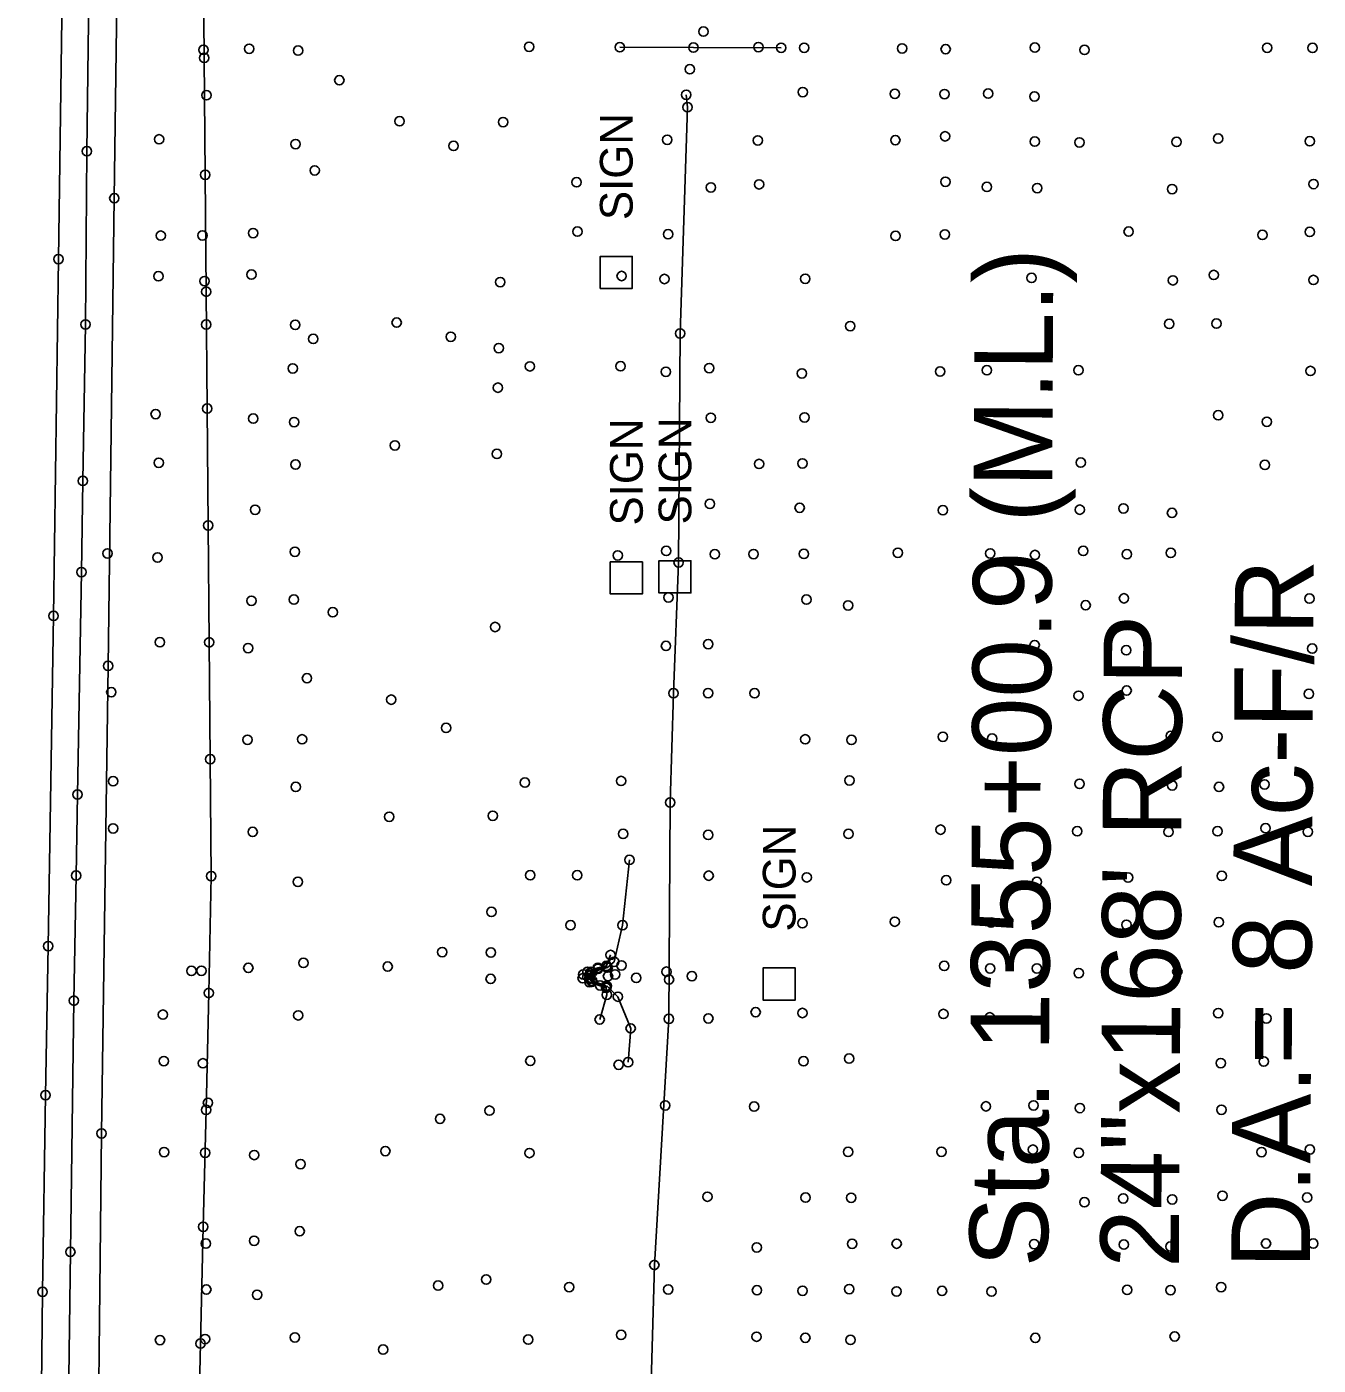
# Model space of a CAD drawing. Extents: x 20503438 to 20508873, y 7964251 to 7984667.
# Drawn here: x 20506610 to 20506886.2, y 7968218.3 to 7968504.5 of the extents above; entities that cross this region are included whole.
import ezdxf

# ---------------------------------------------------------------- set-up
doc = ezdxf.new("R2010")
doc.units = 0
for name, color, linetype in [('SurBreakLine', 7, 'Continuous'), ('SurConcreteSlab', 7, 'Continuous'), ('SurDikeDam', 7, 'Continuous'), ('SurDrainageArrowDown', 7, 'Continuous'), ('SurDrainageArrowUp', 7, 'Continuous'), ('SurEdgeRoadPaved', 7, 'Continuous'), ('SurEdgeShoulderPaved', 7, 'Continuous'), ('SurGuardRailCable', 7, 'Continuous'), ('SurPointsNonDTM', 7, 'Continuous'), ('SurRoadPoints', 7, 'Continuous'), ('SurSurveyPoints', 7, 'Continuous'), ('SurTxtDrainage', 7, 'Continuous')]:
    doc.layers.add(name, color=color, linetype=linetype)

msp = doc.modelspace()

# ---------------------------------------------------------------- linework, layer by layer
at = {"layer": 'SurBreakLine'}
for points in [[(20506734.26, 7968303.36), (20506735.63, 7968304.56), (20506737.46, 7968312.37), (20506738.9, 7968326.34)], [(20506734.89, 7968306.02), (20506733.99, 7968303.68), (20506732.17, 7968303.3), (20506729.95, 7968302.43), (20506729.03, 7968301.82), (20506728.91, 7968301.03), (20506730.35, 7968300.23), (20506733.92, 7968298.99), (20506734.08, 7968297.52), (20506732.55, 7968292.22)], [(20506738.63, 7968283.08), (20506739.18, 7968290.33), (20506736.44, 7968297.1), (20506734.08, 7968299.39)]]:
    msp.add_lwpolyline(points, dxfattribs=at)
at = {"layer": 'SurConcreteSlab'}
msp.add_lwpolyline([(20506733.89, 7968299.39), (20506730.94, 7968300.52), (20506730.53, 7968301.1), (20506730.49, 7968301.76), (20506730.95, 7968302.33), (20506734.13, 7968303.33), (20506733.94, 7968303.54), (20506732.17, 7968303.03), (20506730.71, 7968302.42), (20506730.38, 7968301.77), (20506730.31, 7968300.93), (20506730.91, 7968300.25), (20506732.65, 7968299.52), (20506734, 7968299.1)], close=True, dxfattribs=at)
at = {"layer": 'SurDikeDam'}
msp.add_lwpolyline([(20506736.86, 7968500.15), (20506752.59, 7968500.08), (20506771.36, 7968500.04)], dxfattribs=at)
at = {"layer": 'SurDrainageArrowDown'}
msp.add_lwpolyline([(20506646.61, 7968197.92), (20506647.2, 7968222.91), (20506647.79, 7968247.9), (20506648.38, 7968272.89), (20506648.97, 7968297.89), (20506649.5, 7968322.88), (20506649.28, 7968347.88), (20506649.07, 7968372.88), (20506648.85, 7968397.88), (20506648.63, 7968422.88), (20506648.42, 7968447.87), (20506648.2, 7968472.87), (20506647.98, 7968497.87), (20506647.77, 7968522.87)], dxfattribs=at)
at = {"layer": 'SurDrainageArrowUp'}
msp.add_lwpolyline([(20506738, 7967924.5), (20506738.23, 7967987.24), (20506737.97, 7968040.14), (20506739.42, 7968087.08), (20506741.75, 7968143.37), (20506742.94, 7968192.11), (20506744.24, 7968239.72), (20506747.37, 7968292.34), (20506747.64, 7968338.63), (20506748.32, 7968361.98), (20506749.44, 7968389.93), (20506749.76, 7968438.94), (20506751.33, 7968487.3), (20506751.06, 7968489.97)], dxfattribs=at)
at = {"layer": 'SurEdgeRoadPaved'}
msp.add_lwpolyline([(20506610.04, 7967919.68), (20506610.47, 7967953.23), (20506610.95, 7967990.8), (20506611.57, 7968036.16), (20506611.86, 7968062.36), (20506612.31, 7968104.23), (20506612.6, 7968130.7), (20506612.95, 7968165.62), (20506613.14, 7968206.99), (20506613.43, 7968233.98), (20506614.06, 7968276.04), (20506614.62, 7968307.91), (20506615.76, 7968378.52), (20506616.8, 7968454.85), (20506618.19, 7968552.78)], dxfattribs=at)
at = {"layer": 'SurEdgeShoulderPaved'}
msp.add_lwpolyline([(20506624.07, 7968571.84), (20506622.9, 7968477.89), (20506622.6, 7968440.86), (20506622.03, 7968407.41), (20506621.73, 7968387.9), (20506620.89, 7968340.34), (20506620.58, 7968323), (20506620.12, 7968296.25), (20506619.36, 7968242.53), (20506618.92, 7968204.96), (20506618.76, 7968185.33), (20506618.47, 7968142.62), (20506617.98, 7968093.95), (20506617.79, 7968073.85), (20506617.43, 7968040.86), (20506616.93, 7968010.09), (20506616.58, 7967973.81), (20506616.23, 7967954.34), (20506615.93, 7967937.65), (20506615.89, 7967920.93)], dxfattribs=at)
at = {"layer": 'SurGuardRailCable'}
msp.add_lwpolyline([(20506615.02, 7967359.71), (20506615.99, 7967430.36), (20506617.34, 7967530.35), (20506618.65, 7967630.34), (20506619.88, 7967727.43), (20506620.83, 7967791.42), (20506621.77, 7967855.41), (20506622.47, 7967921.12), (20506623.1, 7967987.28), (20506623.9, 7968067.87), (20506624.93, 7968167.87), (20506626.04, 7968267.86), (20506627.42, 7968367.85), (20506628.76, 7968467.84), (20506630.09, 7968567.83)], dxfattribs=at)
at = {"layer": 'SurPointsNonDTM'}
for centre in [(20506628.76, 7968467.84), (20506627.42, 7968367.85), (20506645.25, 7968302.61), (20506626.04, 7968267.86)]:
    msp.add_circle(centre, 1, dxfattribs=at)
at = {"layer": 'SurRoadPoints'}
for points in [[(20506739.53, 7968451.98), (20506739.53, 7968451.98), (20506739.53, 7968455.4), (20506732.68, 7968455.4), (20506732.68, 7968448.55), (20506739.53, 7968448.55), (20506739.53, 7968451.97)], [(20506741.69, 7968386.65), (20506741.69, 7968386.65), (20506741.69, 7968390.08), (20506734.83, 7968390.08), (20506734.83, 7968383.22), (20506741.69, 7968383.22), (20506741.69, 7968386.65)], [(20506752.08, 7968386.88), (20506752.08, 7968386.88), (20506752.08, 7968390.31), (20506745.22, 7968390.31), (20506745.22, 7968383.45), (20506752.08, 7968383.45), (20506752.08, 7968386.88)], [(20506774.37, 7968299.81), (20506774.37, 7968299.81), (20506774.37, 7968303.24), (20506767.51, 7968303.24), (20506767.51, 7968296.38), (20506774.37, 7968296.38), (20506774.37, 7968299.81)]]:
    msp.add_lwpolyline(points, dxfattribs=at)
at = {"layer": 'SurSurveyPoints'}
for centre in [(20506754.74, 7968503.48), (20506647.82, 7968499.59), (20506657.6, 7968499.81), (20506668.05, 7968499.43), (20506717.46, 7968500.25), (20506736.86, 7968500.15), (20506752.59, 7968500.08), (20506766.5, 7968500.17), (20506771.36, 7968500.04), (20506776.28, 7968500.03), (20506797.23, 7968499.9), (20506806.54, 7968499.73), (20506825.61, 7968500.06), (20506836.23, 7968499.58), (20506875.29, 7968500.04), (20506885.01, 7968500.01), (20506647.98, 7968497.87), (20506676.88, 7968493.09), (20506751.83, 7968495.43), (20506775.98, 7968490.56), (20506648.45, 7968489.88), (20506751.06, 7968489.97), (20506795.67, 7968490.18), (20506806.29, 7968490.13), (20506815.63, 7968490.22), (20506825.51, 7968489.61), (20506751.33, 7968487.3), (20506689.75, 7968484.33), (20506711.9, 7968484.13), (20506638.33, 7968480.45), (20506667.53, 7968479.43), (20506701.3, 7968479.04), (20506746.99, 7968480.35), (20506766.37, 7968480.22), (20506795.78, 7968480.27), (20506806.41, 7968481.09), (20506825.58, 7968479.96), (20506835.14, 7968479.79), (20506855.91, 7968479.9), (20506864.79, 7968480.62), (20506884.4, 7968480.05), (20506622.9, 7968477.89), (20506671.61, 7968473.81), (20506648.2, 7968472.87), (20506727.61, 7968471.27), (20506766.65, 7968470.82), (20506806.48, 7968471.38), (20506815.36, 7968470.26), (20506885.21, 7968470.89), (20506756.35, 7968470.17), (20506826.12, 7968470.02), (20506854.96, 7968469.8), (20506638.69, 7968459.85), (20506647.6, 7968459.89), (20506658.45, 7968460.41), (20506727.79, 7968460.73), (20506747.17, 7968460.14), (20506795.82, 7968459.8), (20506806.38, 7968460.1), (20506845.67, 7968460.72), (20506874.28, 7968460.01), (20506884.41, 7968460.65), (20506616.8, 7968454.85), (20506638.2, 7968451.17), (20506658.09, 7968451.53), (20506737.25, 7968451.22), (20506746.41, 7968450.58), (20506776.52, 7968450.62), (20506824.92, 7968450.8), (20506855.13, 7968450.29), (20506863.88, 7968451.44), (20506885.19, 7968450.37), (20506648.05, 7968450.14), (20506648.42, 7968447.87), (20506711.28, 7968449.91), (20506622.6, 7968440.86), (20506648.42, 7968440.83), (20506667.44, 7968440.78), (20506689.14, 7968441.26), (20506749.76, 7968438.94), (20506786.14, 7968440.5), (20506854.36, 7968440.97), (20506864.45, 7968441.04), (20506671.31, 7968437.78), (20506700.7, 7968438.24), (20506710.98, 7968435.8), (20506666.92, 7968431.45), (20506717.63, 7968431.9), (20506737.01, 7968431.93), (20506746.71, 7968430.73), (20506755.97, 7968431.53), (20506775.8, 7968430.38), (20506805.36, 7968430.8), (20506815.36, 7968431.07), (20506834.92, 7968431.07), (20506884.55, 7968430.91), (20506710.8, 7968427.34), (20506637.6, 7968421.68), (20506648.63, 7968422.88), (20506658.48, 7968420.73), (20506667.2, 7968419.99), (20506756.32, 7968420.91), (20506776.37, 7968420.98), (20506864.83, 7968421.44), (20506875.22, 7968420.06), (20506688.76, 7968414.99), (20506710.57, 7968413.18), (20506638.26, 7968411.29), (20506667.51, 7968410.91), (20506766.64, 7968411.02), (20506775.9, 7968411.15), (20506835.42, 7968411.31), (20506874.8, 7968410.82), (20506622.03, 7968407.41), (20506756.13, 7968402.49), (20506775.32, 7968401.67), (20506844.56, 7968401.51), (20506658.86, 7968401.23), (20506805.94, 7968401.12), (20506835.21, 7968401.25), (20506854.94, 7968400.55), (20506648.85, 7968397.88), (20506627.32, 7968391.9), (20506638, 7968391.02), (20506667.39, 7968392.24), (20506736.42, 7968391.46), (20506746.78, 7968392.43), (20506757.18, 7968391.71), (20506765.46, 7968391.76), (20506776.23, 7968391.8), (20506796.32, 7968392.04), (20506816.06, 7968391.89), (20506825.64, 7968391.56), (20506835.97, 7968392.43), (20506845.31, 7968391.73), (20506854.66, 7968392.01), (20506621.73, 7968387.9), (20506749.44, 7968389.93), (20506658.07, 7968381.76), (20506667.17, 7968382.03), (20506747.24, 7968382.48), (20506776.77, 7968382.01), (20506844.67, 7968382.29), (20506884.32, 7968382.23), (20506675.48, 7968379.32), (20506785.67, 7968380.77), (20506836.48, 7968380.81), (20506615.76, 7968378.52), (20506710.2, 7968376.16), (20506638.52, 7968372.89), (20506649.07, 7968372.88), (20506657.38, 7968371.64), (20506746.73, 7968372.11), (20506755.76, 7968372.49), (20506825.57, 7968372.3), (20506845.15, 7968371.2), (20506884.93, 7968371.54), (20506669.96, 7968365.21), (20506628.12, 7968362.22), (20506748.32, 7968361.98), (20506755.73, 7968362.03), (20506765.67, 7968362), (20506834.97, 7968361.47), (20506845.25, 7968362.58), (20506884.23, 7968361.85), (20506687.98, 7968360.62), (20506699.7, 7968354.59), (20506854.69, 7968352.88), (20506657.24, 7968352.05), (20506668.92, 7968352.14), (20506776.51, 7968352.14), (20506786.39, 7968352.01), (20506805.96, 7968352.69), (20506816.47, 7968352.29), (20506864.68, 7968352.69), (20506649.28, 7968347.88), (20506628.51, 7968343.16), (20506667.56, 7968341.96), (20506716.57, 7968342.88), (20506737.13, 7968343.23), (20506785.97, 7968343.36), (20506835.18, 7968342.62), (20506855, 7968342.29), (20506864.99, 7968341.96), (20506874.74, 7968342.48), (20506620.89, 7968340.34), (20506747.64, 7968338.63), (20506709.68, 7968335.8), (20506628.49, 7968333.08), (20506687.56, 7968335.59), (20506805.45, 7968332.82), (20506874.94, 7968333.11), (20506658.35, 7968332.34), (20506737.55, 7968331.91), (20506755.77, 7968331.71), (20506785.76, 7968331.9), (20506834.68, 7968332.49), (20506854.21, 7968332.35), (20506864.69, 7968332.47), (20506883.99, 7968332.37), (20506738.9, 7968326.34), (20506620.58, 7968323), (20506649.5, 7968322.88), (20506668.01, 7968321.66), (20506717.71, 7968323.06), (20506727.76, 7968323.07), (20506755.86, 7968322.98), (20506776.84, 7968322.62), (20506806.67, 7968321.99), (20506826.05, 7968321.66), (20506845.55, 7968322.59), (20506865.58, 7968322.93), (20506709.4, 7968315.24), (20506775.9, 7968312.81), (20506795.65, 7968313.14), (20506816.26, 7968312.94), (20506864.94, 7968313.03), (20506726.34, 7968312.38), (20506737.46, 7968312.37), (20506845.19, 7968312.48), (20506614.62, 7968307.91), (20506669.2, 7968304.31), (20506698.89, 7968306.65), (20506709.29, 7968306.55), (20506734.89, 7968306.02), (20506735.63, 7968304.56), (20506647.39, 7968302.64), (20506657.42, 7968303.27), (20506687.22, 7968303.54), (20506729.03, 7968301.82), (20506729.95, 7968302.43), (20506730.38, 7968301.77), (20506730.49, 7968301.76), (20506730.71, 7968302.42), (20506730.95, 7968302.33), (20506732.17, 7968303.3), (20506732.17, 7968303.03), (20506733.94, 7968303.54), (20506733.99, 7968303.68), (20506734.13, 7968303.33), (20506734.26, 7968303.36), (20506734.33, 7968301.49), (20506735.84, 7968301.85), (20506737.2, 7968303.79), (20506746.83, 7968302.45), (20506752.27, 7968301.49), (20506806.24, 7968303.67), (20506816.04, 7968303.13), (20506826.06, 7968303.15), (20506835, 7968302.14), (20506856.08, 7968302.46), (20506709.24, 7968300.91), (20506728.91, 7968301.03), (20506730.31, 7968300.93), (20506730.35, 7968300.23), (20506730.53, 7968301.1), (20506730.91, 7968300.25), (20506730.94, 7968300.52), (20506732.65, 7968299.52), (20506733.89, 7968299.39), (20506733.92, 7968298.99), (20506734, 7968299.1), (20506734.08, 7968299.39), (20506740.37, 7968301.11), (20506747.38, 7968300.77), (20506620.12, 7968296.25), (20506648.97, 7968297.89), (20506734.08, 7968297.52), (20506736.44, 7968297.1), (20506639.16, 7968293.26), (20506668.1, 7968293.11), (20506765.91, 7968293.79), (20506775.9, 7968293.61), (20506806.07, 7968293.4), (20506864.83, 7968293.6), (20506732.55, 7968292.22), (20506739.18, 7968290.33), (20506747.37, 7968292.34), (20506755.79, 7968292.46), (20506815.96, 7968292.69), (20506875.13, 7968292.45), (20506639.35, 7968283.33), (20506647.7, 7968282.85), (20506717.72, 7968283.36), (20506736.61, 7968282.54), (20506738.63, 7968283.08), (20506776.15, 7968283.29), (20506785.89, 7968283.86), (20506865.37, 7968282.91), (20506874.57, 7968283.24), (20506614.06, 7968276.04), (20506648.38, 7968272.89), (20506648.79, 7968274.41), (20506708.97, 7968272.73), (20506746.56, 7968273.86), (20506765.56, 7968273.59), (20506815.16, 7968273.65), (20506825.34, 7968273.85), (20506835.25, 7968273.29), (20506865.51, 7968272.91), (20506698.41, 7968270.98), (20506825.19, 7968264.39), (20506884.44, 7968264.42), (20506639.41, 7968263.87), (20506648.18, 7968263.73), (20506658.67, 7968263.24), (20506668.58, 7968261.31), (20506686.72, 7968264.08), (20506717.54, 7968263.67), (20506785.66, 7968263.91), (20506805.63, 7968263.95), (20506835.01, 7968263.68), (20506874.1, 7968263.87), (20506755.6, 7968254.33), (20506776.59, 7968254.14), (20506786.33, 7968254.11), (20506836.2, 7968253.13), (20506844.51, 7968253.96), (20506854.99, 7968253.74), (20506865.71, 7968254.53), (20506883.83, 7968254.15), (20506647.79, 7968247.9), (20506668.4, 7968246.93), (20506648.34, 7968244.31), (20506658.65, 7968244.91), (20506786.54, 7968244.25), (20506796.06, 7968244.28), (20506825.46, 7968244.2), (20506844.64, 7968244.08), (20506875.04, 7968244.32), (20506885.14, 7968244.31), (20506619.36, 7968242.53), (20506766.15, 7968243.49), (20506854.59, 7968243.65), (20506744.24, 7968239.72), (20506708.28, 7968236.62), (20506613.43, 7968233.98), (20506648.44, 7968234.48), (20506659.3, 7968233.37), (20506698.01, 7968235.32), (20506726.03, 7968234.99), (20506747.22, 7968234.5), (20506766.19, 7968234.32), (20506775.94, 7968234.2), (20506785.92, 7968234.58), (20506796.03, 7968234.06), (20506805.76, 7968234.19), (20506816.35, 7968234.05), (20506845.35, 7968234.39), (20506854.64, 7968234.34), (20506865.43, 7968235), (20506667.38, 7968224.22), (20506737.14, 7968224.78), (20506766.11, 7968224.39), (20506776.53, 7968224.17), (20506825.71, 7968224.13), (20506855.51, 7968224.46), (20506638.53, 7968223.67), (20506647.2, 7968222.91), (20506648.16, 7968223.89), (20506686.24, 7968221.64), (20506717.27, 7968223.76), (20506786.19, 7968223.71)]:
    msp.add_circle(centre, 1, dxfattribs=at)

# ---------------------------------------------------------------- texts
at = {"layer": 'SurRoadPoints'}
for p in [(20506739.6, 7968463.18), (20506741.76, 7968397.86), (20506752.15, 7968398.09), (20506774.44, 7968311.02)]:
    msp.add_text('SIGN', height=6.995, rotation=90, dxfattribs=at).set_placement(p)
at = {"layer": 'SurTxtDrainage'}
for s, p in [('Sta. 1355+00.9 (M.L.)', (20506828.41, 7968239.22)), ('D.A.= 8 Ac-F/R', (20506884.41, 7968238.92)), ('24"x168\' RCP', (20506856.41, 7968239.07))]:
    msp.add_text(s, height=16.8, rotation=89.6917, dxfattribs=at).set_placement(p)

doc.saveas('drawing.dxf')
